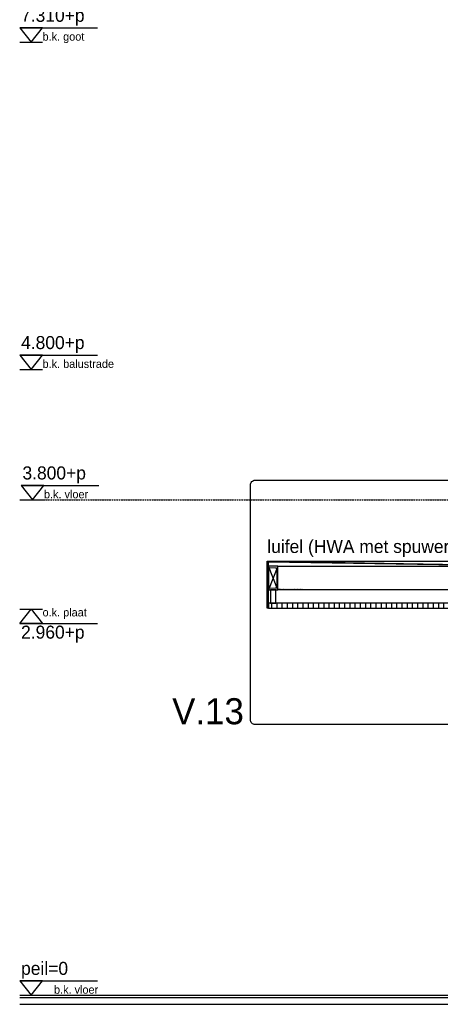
# Model space of a CAD drawing. Header units: millimetres. Extents: x -297000 to 504135, y -166520 to 252050.
# Tile 270 of 416: x 67775 to 71002, y -34670 to -27118. Entities that reach past the tile are written whole.
import ezdxf

# ---------------------------------------------------------------- set-up
doc = ezdxf.new("R2010")
doc.units = ezdxf.units.MM
doc.header["$MEASUREMENT"] = 0
doc.linetypes.add('ACAD_ISO10W100', pattern=[18, 12, -3, 0, -3])
doc.linetypes.add('CENTER', pattern=[50.8, 31.75, -6.35, 6.35, -6.35])
doc.layers.get('Defpoints').update_dxf_attribs({"color": 6})
for name, color, linetype in [('010_T0050_T', 4, 'Continuous'), ('010_T0100_T', 4, 'Continuous'), ('040_AXPRI_B', 9, 'CENTER'), ('080_SYMB_DETAIL', 4, 'Continuous'), ('210_WALEX_E', 2, 'Continuous'), ('299_STEEL_G', 3, 'Continuous'), ('299_STEEL_H', 8, 'Continuous'), ('340_BALUS_G', 2, 'Continuous'), ('410_WAFEX_G', 1, 'Continuous')]:
    doc.layers.add(name, color=color, linetype=linetype)
doc.styles.add('VMX 1 SMALL 100', font='unvr55w.TTF', dxfattribs={"height": 100})
doc.styles.add('VMX 2 MEDIUM 50', font='unvr55w.TTF', dxfattribs={"height": 100})
doc.styles.add('VMX 3 BIG 200', font='unvr55w.TTF', dxfattribs={"height": 800})

# ---------------------------------------------------------------- blocks, each defined once
blk = doc.blocks.new('UNP180')
at = {"layer": '299_STEEL_G'}
blk.add_lwpolyline([(35, 90), (-35, 90), (-35, 86.9, 0.391021), (-29.9, 81.4), (16.9, 77.6, -0.391021), (27, 66.7), (27, -66.7, -0.391021), (16.9, -77.6), (-29.9, -81.4, 0.391021), (-35, -86.9), (-35, -90), (35, -90)], format="xyb", close=True, dxfattribs=at)
at = {"layer": 'Defpoints'}
for points in [[(35, 90), (-35, -90)], [(35, -90), (-35, 90)]]:
    blk.add_lwpolyline(points, dxfattribs=at)
blk.add_lwpolyline([(-35, -90), (35, -90), (35, 90), (-35, 90)], close=True, dxfattribs=at)
blk = doc.blocks.new('GRID03')
at = {"layer": '040_AXPRI_B', "linetype": 'ACAD_ISO10W100'}
blk.add_lwpolyline([(-4000, 3800), (27200, 3800)], dxfattribs=at)
at = {"layer": 'Defpoints'}
blk.add_lwpolyline([(-4000, 0), (27200, 0)], dxfattribs=at)
blk = doc.blocks.new('1006_X-03.04')
at = {"layer": '340_BALUS_G'}
h = blk.add_hatch(dxfattribs=at)
h.set_pattern_fill('_USER', color=256, scale=40, angle=90, style=0, pattern_type=0)
h.set_pattern_definition([(90, (-2090.058, 2968), (-40, 2e-15), [])])
edge = h.paths.add_edge_path()
edge.add_line((-370, 2968), (-370, 3006))
edge.add_line((-370, 3006), (-2090, 3006))
edge.add_line((-2090, 3006), (-2090, 2968))
edge.add_line((-2090, 2968), (-370, 2968))
at = {"layer": '210_WALEX_E', "color": 2, "linetype": 'Continuous'}
blk.add_lwpolyline([(-4000, -70), (-196, -70), (-196, -20), (-4000, -20)], dxfattribs=at)
at = {"layer": '299_STEEL_H'}
blk.add_lwpolyline([(-170, 3110), (-2020, 3110), (-2020, 3290), (-170, 3290)], close=True, dxfattribs=at)
blk.add_lwpolyline([(-2075, 3110), (-2075, 3006), (-2035, 3006), (-2035, 3110), (-2075, 3110)], dxfattribs=at)
at = {"layer": '340_BALUS_G'}
blk.add_lwpolyline([(-370, 2968), (-370, 3006), (-2090, 3006), (-2090, 2968), (-370, 2968)], dxfattribs=at)
at = {"layer": '410_WAFEX_G'}
blk.add_lwpolyline([(-456.1, 3294.6), (-2094, 3321.9), (-2094, 2968), (-2100, 2968), (-2100, 3328), (-456.1, 3300.6)], close=True, dxfattribs=at)
at = {"layer": '410_WAFEX_G', "color": 8}
blk.add_lwpolyline([(-2100, 3328), (-300, 3328)], dxfattribs=at)
for name, p in [('GRID03', (0, 0)), ('UNP180', (-2055, 3200))]:
    blk.add_blockref(name, p)
at = {"layer": 'Defpoints', "insert": (-2020, 3110), "char_height": 10, "width": 247.223, "attachment_point": 7, "style": 'VMX 2 MEDIUM 50'}
blk.add_mtext('420mm naar rechts verschoven', dxfattribs=at)

msp = doc.modelspace()

# ---------------------------------------------------------------- linework, layer by layer
at = {"layer": '010_T0050_T', "color": 1}
for p, q in [((67775, -27180.3), (68371.2, -27180.3)), ((67775, -27290.1), (67950.6, -27290.1)), ((67775, -29690.3), (68371.2, -29690.3)), ((67775, -29800.1), (67950.6, -29800.1)), ((67785.7, -30690.3), (68381.8, -30690.3)), ((67785.7, -30800.1), (67961.3, -30800.1)), ((67775, -31640.1), (67950.6, -31640.1)), ((67775, -31640.1), (67950.6, -31640.1)), ((67775, -31749.8), (68371.2, -31749.8)), ((67775, -34490.3), (68371.2, -34490.3))]:
    msp.add_line(p, q, dxfattribs=at)
for points in [[(67775, -27180.3), (67862.8, -27290.1), (67950.6, -27180.3), (67775, -27180.3)], [(67775, -29690.3), (67862.8, -29800.1), (67950.6, -29690.3), (67775, -29690.3)], [(67785.7, -30690.3), (67873.5, -30800.1), (67961.3, -30690.3), (67785.7, -30690.3)], [(67775, -31749.8), (67862.8, -31640.1), (67950.6, -31749.8), (67775, -31749.8)], [(67775, -34490.3), (67862.8, -34600.1), (67950.6, -34490.3), (67775, -34490.3)]]:
    msp.add_lwpolyline(points, dxfattribs=at)
at = {"layer": '080_SYMB_DETAIL', "color": 6}
msp.add_lwpolyline([(69582.5, -30650), (72007.5, -30650, -0.414214), (72045, -30687.5), (72045, -32487.5, -0.414214), (72007.5, -32525), (69582.5, -32525, -0.414214), (69545, -32487.5), (69545, -30687.5, -0.414214)], format="xyb", close=True, dxfattribs=at)

# ---------------------------------------------------------------- block references
msp.add_blockref('1006_X-03.04', (71775, -34600))

# ---------------------------------------------------------------- texts
at = {"layer": '010_T0050_T', "style": 'VMX 2 MEDIUM 50'}
for s, insert, char_height, attachment_point in [('7.310+p', (67785.7, -27034.3), 100, 1), ('b.k. goot', (67950.6, -27216.3), 62.5, 1), ('4.800+p', (67785.7, -29544.3), 100, 1), ('b.k. balustrade', (67950.6, -29726.3), 62.5, 1), ('3.800+p', (67796.3, -30544.3), 100, 1), ('b.k. vloer', (67961.3, -30726.3), 62.5, 1), ('o.k. plaat', (67950.6, -31713.8), 62.5, 7), ('2.960+p', (67785.7, -31895.8), 100, 7), ('peil=0', (67785.7, -34344.3), 100, 1), ('b.k. vloer', (68038.4, -34526.3), 62.5, 1)]:
    msp.add_mtext(s, dxfattribs=dict(at, insert=insert, char_height=char_height, attachment_point=attachment_point))
at = {"layer": '010_T0100_T', "insert": (69675, -31173.4), "char_height": 100, "attachment_point": 4, "style": 'VMX 1 SMALL 100'}
msp.add_mtext('luifel (HWA met spuwers)', dxfattribs=at)
at = {"layer": '080_SYMB_DETAIL', "insert": (69495, -32525), "char_height": 200, "attachment_point": 9, "style": 'VMX 3 BIG 200'}
msp.add_mtext('V.13', dxfattribs=at)

doc.saveas('drawing.dxf')
